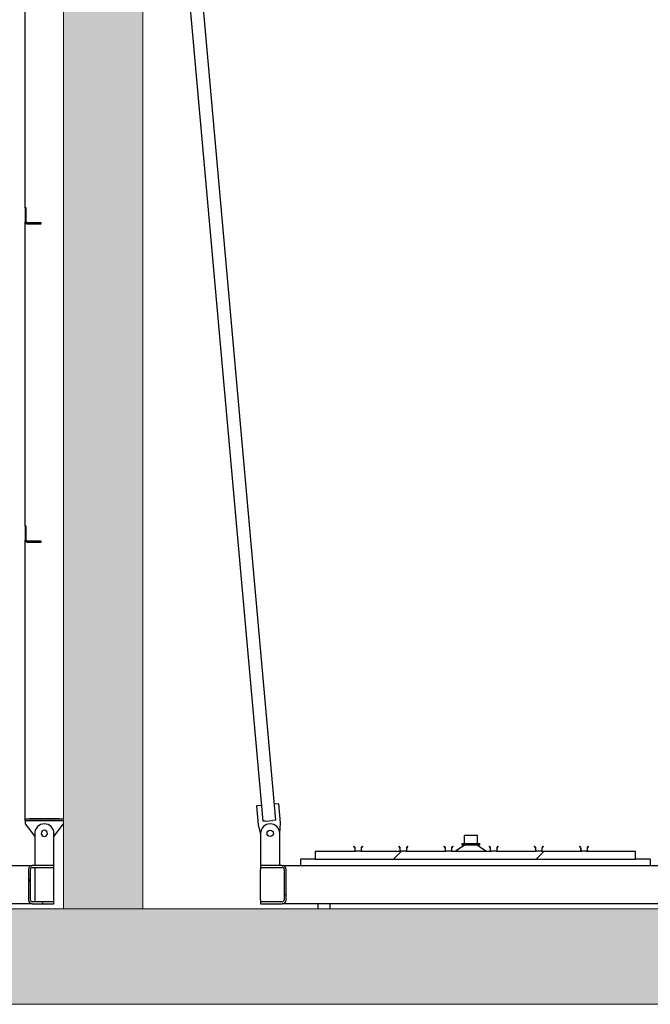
# Model space of a CAD drawing. Extents: x -89225 to 110569, y 13360 to 87647.
# Tile 439 of 478: x 100330 to 102312, y 62264 to 65358. Entities that reach past the tile are written whole.
import ezdxf

# ---------------------------------------------------------------- set-up
doc = ezdxf.new("R2010")
doc.units = 0
doc.layers.add('Beluchtingstank', color=253, linetype='Continuous')
doc.layers.add('Iv-Lines 035', color=4, linetype='Continuous')
pattern_1 = [(120, (1248752.05, -931373.5), (-274.963, -158.75), [])]

# ---------------------------------------------------------------- blocks, each defined once
blk = doc.blocks.new('Beuchtingstank doorsnede')
h = blk.add_hatch()
h.set_pattern_fill('ANSI31', color=256, scale=2540, angle=195.0002, style=0)
h.set_pattern_definition([(240.0002, (1248752.05, -931373.5), (274.9637, -158.7488), [])])
edge = h.paths.add_edge_path()
edge.add_line((1213134, -940687.1), (1213178, -940687.1))
edge.add_line((1213178, -940687.1), (1213178, -940684.1))
edge.add_line((1213178, -940684.1), (1213134, -940684.1))
edge.add_ellipse((1213134, -940681.1), major_axis=(-3, 0), ratio=1, start_angle=0, end_angle=90, ccw=False)
edge.add_line((1213131, -940681.1), (1213131, -940637.1))
edge.add_line((1213131, -940637.1), (1213128, -940637.1))
edge.add_line((1213128, -940637.1), (1213128, -940681.1))
edge.add_ellipse((1213134, -940681.1), major_axis=(0, -6), ratio=1, start_angle=270, end_angle=360)
h = blk.add_hatch()
h.set_pattern_fill('ANSI31', color=256, scale=2540, angle=75, style=0)
h.set_pattern_definition(pattern_1)
edge = h.paths.add_edge_path()
edge.add_line((1213134, -941687.1), (1213178, -941687.1))
edge.add_line((1213178, -941687.1), (1213178, -941684.1))
edge.add_line((1213178, -941684.1), (1213134, -941684.1))
edge.add_ellipse((1213134, -941681.1), major_axis=(-3, 0), ratio=1, start_angle=0, end_angle=90, ccw=False)
edge.add_line((1213131, -941681.1), (1213131, -941637.1))
edge.add_line((1213131, -941637.1), (1213128, -941637.1))
edge.add_line((1213128, -941637.1), (1213128, -941681.1))
edge.add_ellipse((1213134, -941681.1), major_axis=(0, -6), ratio=1, start_angle=270, end_angle=360)
h = blk.add_hatch()
h.set_pattern_fill('ANSI31', color=256, scale=2540, angle=180.0002, style=0)
h.set_pattern_definition([(225.0002, (1248752.05, -931373.5), (224.5072, -224.5056), [])])
edge = h.paths.add_edge_path()
edge.add_line((1214892.5, -942658.1), (1214876.6, -942658.1))
edge.add_ellipse((1214876.6, -942656.6), major_axis=(-1.56, 0), ratio=1, start_angle=0, end_angle=90, ccw=False)
edge.add_line((1214875, -942656.6), (1214875, -942648.2))
edge.add_ellipse((1214870.8, -942648.2), major_axis=(0, 4.15), ratio=1, start_angle=270, end_angle=315)
edge.add_line((1214873.8, -942645.3), (1214871, -942642.5))
edge.add_line((1214871, -942642.5), (1214870.2, -942643.2))
edge.add_line((1214870.2, -942643.2), (1214873, -942646))
edge.add_ellipse((1214870.8, -942648.2), major_axis=(2.2, -2.2), ratio=1, start_angle=45, end_angle=90, ccw=False)
edge.add_line((1214874, -942648.2), (1214874, -942656.6))
edge.add_ellipse((1214876.6, -942656.6), major_axis=(0, -2.6), ratio=1, start_angle=270, end_angle=360)
edge.add_line((1214876.6, -942659.1), (1214750.5, -942659.1))
edge.add_ellipse((1214750.5, -942656.6), major_axis=(2.6, 0), ratio=1, start_angle=270, end_angle=360)
edge.add_line((1214753.1, -942656.6), (1214753.1, -942648.2))
edge.add_ellipse((1214756.3, -942648.2), major_axis=(0, 3.12), ratio=1, start_angle=45, end_angle=90, ccw=False)
edge.add_line((1214754.1, -942646), (1214756.9, -942643.2))
edge.add_line((1214756.9, -942643.2), (1214756.1, -942642.5))
edge.add_line((1214756.1, -942642.5), (1214753.3, -942645.3))
edge.add_ellipse((1214756.3, -942648.2), major_axis=(-2.94, -2.94), ratio=1, start_angle=270, end_angle=315)
edge.add_line((1214752.1, -942648.2), (1214752.1, -942656.6))
edge.add_ellipse((1214750.5, -942656.6), major_axis=(0, -1.56), ratio=1, start_angle=0, end_angle=90, ccw=False)
edge.add_line((1214750.5, -942658.1), (1214734.6, -942658.1))
edge.add_ellipse((1214734.6, -942656.6), major_axis=(-1.56, 0), ratio=1, start_angle=0, end_angle=90, ccw=False)
edge.add_line((1214733, -942656.6), (1214733, -942648.2))
edge.add_ellipse((1214728.8, -942648.2), major_axis=(0, 4.15), ratio=1, start_angle=270, end_angle=315)
edge.add_line((1214731.8, -942645.3), (1214729, -942642.5))
edge.add_line((1214729, -942642.5), (1214728.2, -942643.2))
edge.add_line((1214728.2, -942643.2), (1214731, -942646))
edge.add_ellipse((1214728.8, -942648.2), major_axis=(2.2, -2.2), ratio=1, start_angle=45, end_angle=90, ccw=False)
edge.add_line((1214732, -942648.2), (1214732, -942656.6))
edge.add_ellipse((1214734.6, -942656.6), major_axis=(0, -2.6), ratio=1, start_angle=270, end_angle=360)
edge.add_line((1214734.6, -942659.1), (1214608.5, -942659.1))
edge.add_ellipse((1214608.5, -942656.6), major_axis=(2.6, 0), ratio=1, start_angle=270, end_angle=360)
edge.add_line((1214611.1, -942656.6), (1214611.1, -942648.2))
edge.add_ellipse((1214614.3, -942648.2), major_axis=(0, 3.12), ratio=1, start_angle=45, end_angle=90, ccw=False)
edge.add_line((1214612.1, -942646), (1214614.9, -942643.2))
edge.add_line((1214614.9, -942643.2), (1214614.1, -942642.5))
edge.add_line((1214614.1, -942642.5), (1214611.3, -942645.3))
edge.add_ellipse((1214614.3, -942648.2), major_axis=(-2.94, -2.94), ratio=1, start_angle=270, end_angle=315)
edge.add_line((1214610.1, -942648.2), (1214610.1, -942656.6))
edge.add_ellipse((1214608.5, -942656.6), major_axis=(0, -1.56), ratio=1, start_angle=0, end_angle=90, ccw=False)
edge.add_line((1214608.5, -942658.1), (1214592.6, -942658.1))
edge.add_ellipse((1214592.6, -942656.6), major_axis=(-1.56, 0), ratio=1, start_angle=0, end_angle=90, ccw=False)
edge.add_line((1214591, -942656.6), (1214591, -942648.2))
edge.add_ellipse((1214586.8, -942648.2), major_axis=(0, 4.15), ratio=1, start_angle=270, end_angle=315)
edge.add_line((1214589.8, -942645.3), (1214587, -942642.5))
edge.add_line((1214587, -942642.5), (1214586.2, -942643.2))
edge.add_line((1214586.2, -942643.2), (1214589, -942646))
edge.add_ellipse((1214586.8, -942648.2), major_axis=(2.2, -2.2), ratio=1, start_angle=45, end_angle=90, ccw=False)
edge.add_line((1214590, -942648.2), (1214590, -942656.6))
edge.add_ellipse((1214592.6, -942656.6), major_axis=(0, -2.6), ratio=1, start_angle=270, end_angle=360)
edge.add_line((1214592.6, -942659.1), (1214466.5, -942659.1))
edge.add_ellipse((1214466.5, -942656.6), major_axis=(2.6, 0), ratio=1, start_angle=270, end_angle=360)
edge.add_line((1214469.1, -942656.6), (1214469.1, -942648.2))
edge.add_ellipse((1214472.3, -942648.2), major_axis=(0, 3.12), ratio=1, start_angle=45, end_angle=90, ccw=False)
edge.add_line((1214470.1, -942646), (1214472.9, -942643.2))
edge.add_line((1214472.9, -942643.2), (1214472.1, -942642.5))
edge.add_line((1214472.1, -942642.5), (1214469.3, -942645.3))
edge.add_ellipse((1214472.3, -942648.2), major_axis=(-2.94, -2.94), ratio=1, start_angle=270, end_angle=315)
edge.add_line((1214468.1, -942648.2), (1214468.1, -942656.6))
edge.add_ellipse((1214466.5, -942656.6), major_axis=(0, -1.56), ratio=1, start_angle=0, end_angle=90, ccw=False)
edge.add_line((1214466.5, -942658.1), (1214450.6, -942658.1))
edge.add_ellipse((1214450.6, -942656.6), major_axis=(-1.56, 0), ratio=1, start_angle=0, end_angle=90, ccw=False)
edge.add_line((1214449, -942656.6), (1214449, -942648.2))
edge.add_ellipse((1214444.8, -942648.2), major_axis=(0, 4.15), ratio=1, start_angle=270, end_angle=315)
edge.add_line((1214447.8, -942645.3), (1214445, -942642.5))
edge.add_line((1214445, -942642.5), (1214444.2, -942643.2))
edge.add_line((1214444.2, -942643.2), (1214447, -942646))
edge.add_ellipse((1214444.8, -942648.2), major_axis=(2.2, -2.2), ratio=1, start_angle=45, end_angle=90, ccw=False)
edge.add_line((1214448, -942648.2), (1214448, -942656.6))
edge.add_ellipse((1214450.6, -942656.6), major_axis=(0, -2.6), ratio=1, start_angle=270, end_angle=360)
edge.add_line((1214450.6, -942659.1), (1214324.5, -942659.1))
edge.add_ellipse((1214324.5, -942656.6), major_axis=(2.6, 0), ratio=1, start_angle=270, end_angle=360)
edge.add_line((1214327.1, -942656.6), (1214327.1, -942648.2))
edge.add_ellipse((1214330.3, -942648.2), major_axis=(0, 3.12), ratio=1, start_angle=45, end_angle=90, ccw=False)
edge.add_line((1214328.1, -942646), (1214330.9, -942643.2))
edge.add_line((1214330.9, -942643.2), (1214330.1, -942642.5))
edge.add_line((1214330.1, -942642.5), (1214327.3, -942645.3))
edge.add_ellipse((1214330.3, -942648.2), major_axis=(-2.94, -2.94), ratio=1, start_angle=270, end_angle=315)
edge.add_line((1214326.1, -942648.2), (1214326.1, -942656.6))
edge.add_ellipse((1214324.5, -942656.6), major_axis=(0, -1.56), ratio=1, start_angle=0, end_angle=90, ccw=False)
edge.add_line((1214324.5, -942658.1), (1214308.6, -942658.1))
edge.add_ellipse((1214308.6, -942656.6), major_axis=(-1.56, 0), ratio=1, start_angle=0, end_angle=90, ccw=False)
edge.add_line((1214307, -942656.6), (1214307, -942648.2))
edge.add_ellipse((1214302.8, -942648.2), major_axis=(0, 4.15), ratio=1, start_angle=270, end_angle=315)
edge.add_line((1214305.8, -942645.3), (1214303, -942642.5))
edge.add_line((1214303, -942642.5), (1214302.2, -942643.2))
edge.add_line((1214302.2, -942643.2), (1214305, -942646))
edge.add_ellipse((1214302.8, -942648.2), major_axis=(2.2, -2.2), ratio=1, start_angle=45, end_angle=90, ccw=False)
edge.add_line((1214306, -942648.2), (1214306, -942656.6))
edge.add_ellipse((1214308.6, -942656.6), major_axis=(0, -2.6), ratio=1, start_angle=270, end_angle=360)
edge.add_line((1214308.6, -942659.1), (1214182.5, -942659.1))
edge.add_ellipse((1214182.5, -942656.6), major_axis=(2.6, 0), ratio=1, start_angle=270, end_angle=360)
edge.add_line((1214185.1, -942656.6), (1214185.1, -942648.2))
edge.add_ellipse((1214188.3, -942648.2), major_axis=(0, 3.12), ratio=1, start_angle=45, end_angle=90, ccw=False)
edge.add_line((1214186.1, -942646), (1214188.9, -942643.2))
edge.add_line((1214188.9, -942643.2), (1214188.1, -942642.5))
edge.add_line((1214188.1, -942642.5), (1214185.3, -942645.3))
edge.add_ellipse((1214188.3, -942648.2), major_axis=(-2.94, -2.94), ratio=1, start_angle=270, end_angle=315)
edge.add_line((1214184.1, -942648.2), (1214184.1, -942656.6))
edge.add_ellipse((1214182.5, -942656.6), major_axis=(0, -1.56), ratio=1, start_angle=0, end_angle=90, ccw=False)
edge.add_line((1214182.5, -942658.1), (1214166.6, -942658.1))
edge.add_ellipse((1214166.6, -942656.6), major_axis=(-1.56, 0), ratio=1, start_angle=0, end_angle=90, ccw=False)
edge.add_line((1214165, -942656.6), (1214165, -942648.2))
edge.add_ellipse((1214160.8, -942648.2), major_axis=(0, 4.15), ratio=1, start_angle=270, end_angle=315)
edge.add_line((1214163.8, -942645.3), (1214161, -942642.5))
edge.add_line((1214161, -942642.5), (1214160.2, -942643.2))
edge.add_line((1214160.2, -942643.2), (1214163, -942646))
edge.add_ellipse((1214160.8, -942648.2), major_axis=(2.2, -2.2), ratio=1, start_angle=45, end_angle=90, ccw=False)
edge.add_line((1214164, -942648.2), (1214164, -942656.6))
edge.add_ellipse((1214166.6, -942656.6), major_axis=(0, -2.6), ratio=1, start_angle=270, end_angle=360)
edge.add_line((1214166.6, -942659.1), (1214039.5, -942659.1))
edge.add_line((1214039.5, -942659.1), (1214039.5, -942683.1))
edge.add_line((1214039.5, -942683.1), (1215046.3, -942683.1))
edge.add_line((1215046.3, -942683.1), (1215046.3, -942659.1))
edge.add_line((1215046.3, -942659.1), (1214892.5, -942659.1))
edge.add_ellipse((1214892.5, -942656.6), major_axis=(2.6, 0), ratio=1, start_angle=270, end_angle=360)
edge.add_line((1214895.1, -942656.6), (1214895.1, -942648.2))
edge.add_ellipse((1214898.3, -942648.2), major_axis=(0, 3.12), ratio=1, start_angle=45, end_angle=90, ccw=False)
edge.add_line((1214896.1, -942646), (1214898.9, -942643.2))
edge.add_line((1214898.9, -942643.2), (1214898.1, -942642.5))
edge.add_line((1214898.1, -942642.5), (1214895.3, -942645.3))
edge.add_ellipse((1214898.3, -942648.2), major_axis=(-2.94, -2.94), ratio=1, start_angle=270, end_angle=315)
edge.add_line((1214894.1, -942648.2), (1214894.1, -942656.6))
edge.add_ellipse((1214892.5, -942656.6), major_axis=(0, -1.56), ratio=1, start_angle=0, end_angle=90, ccw=False)
h = blk.add_hatch()
h.set_pattern_fill('ANSI31', color=256, scale=2540, angle=75, style=0)
h.set_pattern_definition(pattern_1)
edge = h.paths.add_edge_path()
edge.add_line((1213150, -942823.1), (1213218, -942823.1))
edge.add_line((1213218, -942823.1), (1213218, -942817.1))
edge.add_line((1213218, -942817.1), (1213150, -942817.1))
edge.add_ellipse((1213150, -942811.1), major_axis=(-6, 0), ratio=1, start_angle=0, end_angle=90, ccw=False)
edge.add_line((1213144, -942811.1), (1213144, -942715.1))
edge.add_ellipse((1213150, -942715.1), major_axis=(0, 6), ratio=1, start_angle=0, end_angle=90, ccw=False)
edge.add_line((1213150, -942709.1), (1213218, -942709.1))
edge.add_line((1213218, -942709.1), (1213218, -942703.1))
edge.add_line((1213218, -942703.1), (1213150, -942703.1))
edge.add_ellipse((1213150, -942715.1), major_axis=(-12, 0), ratio=1, start_angle=270, end_angle=360)
edge.add_line((1213138, -942715.1), (1213138, -942811.1))
edge.add_ellipse((1213150, -942811.1), major_axis=(0, -12), ratio=1, start_angle=270, end_angle=360)
h = blk.add_hatch()
h.set_pattern_fill('ANSI31', color=256, scale=2540, angle=105, style=0)
h.set_pattern_definition([(150, (1248752.05, -931373.5), (-158.75, -274.963), [])])
edge = h.paths.add_edge_path()
edge.add_line((1213868, -942823.1), (1213936, -942823.1))
edge.add_ellipse((1213936, -942811.1), major_axis=(12, 0), ratio=1, start_angle=270, end_angle=360)
edge.add_line((1213948, -942811.1), (1213948, -942715.1))
edge.add_ellipse((1213936, -942715.1), major_axis=(0, 12), ratio=1, start_angle=270, end_angle=360)
edge.add_line((1213936, -942703.1), (1213868, -942703.1))
edge.add_line((1213868, -942703.1), (1213868, -942709.1))
edge.add_line((1213868, -942709.1), (1213936, -942709.1))
edge.add_ellipse((1213936, -942715.1), major_axis=(6, 0), ratio=1, start_angle=0, end_angle=90, ccw=False)
edge.add_line((1213942, -942715.1), (1213942, -942811.1))
edge.add_ellipse((1213936, -942811.1), major_axis=(0, -6), ratio=1, start_angle=0, end_angle=90, ccw=False)
edge.add_line((1213936, -942817.1), (1213868, -942817.1))
edge.add_line((1213868, -942817.1), (1213868, -942823.1))
for p, q in [((1213634, -939419.1), (1213914.4, -942560.5)), ((1213128, -940637.1), (1213128, -939681.1)), ((1213634, -939869.1), (1213874.6, -942564.1)), ((1213131, -940637.1), (1213128, -940637.1)), ((1213128, -940637.1), (1213128, -940681.1)), ((1213131, -940681.1), (1213131, -940637.1)), ((1213128, -941637.1), (1213128, -940681.1)), ((1213178, -940684.1), (1213134, -940684.1)), ((1213134, -940687.1), (1213178, -940687.1)), ((1213178, -940687.1), (1213178, -940684.1)), ((1213131, -941637.1), (1213128, -941637.1)), ((1213128, -941637.1), (1213128, -941681.1)), ((1213131, -941681.1), (1213131, -941637.1)), ((1213128, -942556.1), (1213128, -941681.1)), ((1213178, -941684.1), (1213134, -941684.1)), ((1213134, -941687.1), (1213178, -941687.1)), ((1213178, -941687.1), (1213178, -941684.1)), ((1213870.1, -942514.3), (1213855.2, -942515.6)), ((1213855.2, -942515.6), (1213860.5, -942575.4)), ((1213924.9, -942509.4), (1213910, -942510.7)), ((1213930.2, -942569.2), (1213924.9, -942509.4)), ((1213128, -942556.1), (1213248, -942556.1)), ((1213128, -942562.1), (1213128, -942556.1)), ((1213128, -942562.1), (1213128, -942572.1)), ((1213128, -942562.1), (1213248, -942562.1)), ((1213236, -942556.1), (1213140, -942556.1)), ((1213882.5, -942563.4), (1213906.4, -942561.2)), ((1213914.4, -942560.5), (1213906.4, -942561.2)), ((1213128, -942572.1), (1213158, -942612.1)), ((1213218, -942612.1), (1213248, -942572.1)), ((1213860.5, -942575.4), (1213868, -942605.8)), ((1213882.5, -942563.4), (1213874.6, -942564.1)), ((1213928, -942603.1), (1213930.2, -942569.2)), ((1213158, -942602.1), (1213158, -942703.1)), ((1213218, -942703.1), (1213218, -942602.1)), ((1213868, -942602.1), (1213868, -942703.1)), ((1213928, -942703.1), (1213928, -942602.1)), ((1214550, -942609.1), (1214509, -942609.1)), ((1214509, -942634.1), (1214509, -942609.1)), ((1214550, -942634.1), (1214550, -942609.1)), ((1214161, -942642.5), (1214160.2, -942643.2)), ((1214160.2, -942643.2), (1214163, -942646)), ((1214163.8, -942645.3), (1214161, -942642.5)), ((1214164, -942648.2), (1214164, -942656.6)), ((1214165, -942656.6), (1214165, -942648.2)), ((1214184.1, -942648.2), (1214184.1, -942656.6)), ((1214185.1, -942656.6), (1214185.1, -942648.2)), ((1214188.1, -942642.5), (1214185.3, -942645.3)), ((1214186.1, -942646), (1214188.9, -942643.2)), ((1214188.9, -942643.2), (1214188.1, -942642.5)), ((1214303, -942642.5), (1214302.2, -942643.2)), ((1214302.2, -942643.2), (1214305, -942646)), ((1214305.8, -942645.3), (1214303, -942642.5)), ((1214306, -942648.2), (1214306, -942656.6)), ((1214307, -942656.6), (1214307, -942648.2)), ((1214326.1, -942648.2), (1214326.1, -942656.6)), ((1214327.1, -942656.6), (1214327.1, -942648.2)), ((1214330.1, -942642.5), (1214327.3, -942645.3)), ((1214328.1, -942646), (1214330.9, -942643.2)), ((1214330.9, -942643.2), (1214330.1, -942642.5)), ((1214445, -942642.5), (1214444.2, -942643.2)), ((1214444.2, -942643.2), (1214447, -942646)), ((1214447.8, -942645.3), (1214445, -942642.5)), ((1214448, -942648.2), (1214448, -942656.6)), ((1214449, -942656.6), (1214449, -942648.2)), ((1214468.1, -942648.2), (1214468.1, -942656.6)), ((1214469.1, -942656.6), (1214469.1, -942648.2)), ((1214472.1, -942642.5), (1214469.3, -942645.3)), ((1214470.1, -942646), (1214472.9, -942643.2)), ((1214472.9, -942643.2), (1214472.1, -942642.5)), ((1214509, -942639.1), (1214479.5, -942659.1)), ((1214501.9, -942634.1), (1214502, -942634.1)), ((1214501.9, -942639.1), (1214501.9, -942634.1)), ((1214502, -942639.1), (1214501.9, -942639.1)), ((1214502, -942639.1), (1214502, -942634.1)), ((1214502, -942634.1), (1214529.7, -942634.1)), ((1214529.7, -942639.1), (1214502, -942639.1)), ((1214529.7, -942639.1), (1214529.7, -942634.1)), ((1214529.7, -942634.1), (1214557.2, -942634.1)), ((1214557.2, -942639.1), (1214529.7, -942639.1)), ((1214550, -942639.1), (1214579.5, -942659.1)), ((1214557.2, -942639.1), (1214557.2, -942634.1)), ((1214587, -942642.5), (1214586.2, -942643.2)), ((1214586.2, -942643.2), (1214589, -942646)), ((1214589.8, -942645.3), (1214587, -942642.5)), ((1214590, -942648.2), (1214590, -942656.6)), ((1214591, -942656.6), (1214591, -942648.2)), ((1214610.1, -942648.2), (1214610.1, -942656.6)), ((1214611.1, -942656.6), (1214611.1, -942648.2)), ((1214614.1, -942642.5), (1214611.3, -942645.3)), ((1214612.1, -942646), (1214614.9, -942643.2)), ((1214614.9, -942643.2), (1214614.1, -942642.5)), ((1214729, -942642.5), (1214728.2, -942643.2)), ((1214728.2, -942643.2), (1214731, -942646)), ((1214731.8, -942645.3), (1214729, -942642.5)), ((1214732, -942648.2), (1214732, -942656.6)), ((1214733, -942656.6), (1214733, -942648.2)), ((1214752.1, -942648.2), (1214752.1, -942656.6)), ((1214753.1, -942656.6), (1214753.1, -942648.2)), ((1214756.1, -942642.5), (1214753.3, -942645.3)), ((1214754.1, -942646), (1214756.9, -942643.2)), ((1214756.9, -942643.2), (1214756.1, -942642.5)), ((1214871, -942642.5), (1214870.2, -942643.2)), ((1214870.2, -942643.2), (1214873, -942646)), ((1214873.8, -942645.3), (1214871, -942642.5)), ((1214874, -942648.2), (1214874, -942656.6)), ((1214875, -942656.6), (1214875, -942648.2)), ((1214894.1, -942648.2), (1214894.1, -942656.6)), ((1214895.1, -942656.6), (1214895.1, -942648.2)), ((1214898.1, -942642.5), (1214895.3, -942645.3)), ((1214896.1, -942646), (1214898.9, -942643.2)), ((1214898.9, -942643.2), (1214898.1, -942642.5)), ((1214039.5, -942683.1), (1213992.9, -942683.1)), ((1213992.9, -942683.1), (1213992.9, -942703.1)), ((1214166.6, -942659.1), (1214039.5, -942659.1)), ((1214039.5, -942659.1), (1214039.5, -942683.1)), ((1214039.5, -942683.1), (1215046.3, -942683.1)), ((1214182.5, -942658.1), (1214166.6, -942658.1)), ((1214308.6, -942659.1), (1214182.5, -942659.1)), ((1214324.5, -942658.1), (1214308.6, -942658.1)), ((1214450.6, -942659.1), (1214324.5, -942659.1)), ((1214466.5, -942658.1), (1214450.6, -942658.1)), ((1214592.6, -942659.1), (1214466.5, -942659.1)), ((1214608.5, -942658.1), (1214592.6, -942658.1)), ((1214734.6, -942659.1), (1214608.5, -942659.1)), ((1214750.5, -942658.1), (1214734.6, -942658.1)), ((1214876.6, -942659.1), (1214750.5, -942659.1)), ((1214892.5, -942658.1), (1214876.6, -942658.1)), ((1215046.3, -942659.1), (1214892.5, -942659.1)), ((1215046.3, -942683.1), (1215046.3, -942659.1)), ((1215092.9, -942683.1), (1215046.3, -942683.1)), ((1215092.9, -942683.1), (1215092.9, -942703.1)), ((1207336, -942703.1), (1213150, -942703.1)), ((1213138, -942715.1), (1213138, -942811.1)), ((1213144, -942811.1), (1213144, -942715.1)), ((1213218, -942703.1), (1213150, -942703.1)), ((1213150, -942709.1), (1213218, -942709.1)), ((1213158, -942709.1), (1213158, -942817.1)), ((1213218, -942709.1), (1213218, -942703.1)), ((1213218, -942817.1), (1213218, -942709.1)), ((1213936, -942703.1), (1213868, -942703.1)), ((1213868, -942703.1), (1213868, -942709.1)), ((1213868, -942709.1), (1213868, -942715.1)), ((1213868, -942709.1), (1213936, -942709.1)), ((1213868, -942811.1), (1213868, -942715.1)), ((1213936, -942703.1), (1219750, -942703.1)), ((1213942, -942715.1), (1213942, -942811.1)), ((1213948, -942811.1), (1213948, -942715.1)), ((1213150, -942823.1), (1207336, -942823.1)), ((1213218, -942817.1), (1213150, -942817.1)), ((1213150, -942823.1), (1213218, -942823.1)), ((1213218, -942823.1), (1213218, -942817.1)), ((1213868, -942811.1), (1213868, -942817.1)), ((1213936, -942817.1), (1213868, -942817.1)), ((1213868, -942817.1), (1213868, -942823.1)), ((1213868, -942823.1), (1213936, -942823.1)), ((1219750, -942823.1), (1213936, -942823.1)), ((1214049, -942839.1), (1214049, -942823.1)), ((1214087, -942839.1), (1214087, -942823.1))]:
    blk.add_line(p, q)
blk.add_circle((1213898, -942602.1), 10)
for centre, radius, start, end in [((1213134, -940681.1), 6, 180, 270), ((1213134, -940681.1), 3, 180, 270), ((1213134, -941681.1), 6, 180, 270), ((1213134, -941681.1), 3, 180, 270), ((1213188, -942602.1), 30, 0, 180), ((1213188, -942602.1), 10, 90, 270), ((1213188, -942602.1), 10, 270, 90), ((1213898, -942602.1), 30, 0, 180), ((1214160.8, -942648.2), 3.12, 0, 45), ((1214160.8, -942648.2), 4.15, 0, 45), ((1214188.3, -942648.2), 4.15, 135, 180), ((1214188.3, -942648.2), 3.12, 135, 180), ((1214302.8, -942648.2), 3.12, 0, 45), ((1214302.8, -942648.2), 4.15, 0, 45), ((1214330.3, -942648.2), 4.15, 135, 180), ((1214330.3, -942648.2), 3.12, 135, 180), ((1214444.8, -942648.2), 3.12, 0, 45), ((1214444.8, -942648.2), 4.15, 0, 45), ((1214472.3, -942648.2), 4.15, 135, 180), ((1214472.3, -942648.2), 3.12, 135, 180), ((1214586.8, -942648.2), 3.12, 0, 45), ((1214586.8, -942648.2), 4.15, 0, 45), ((1214614.3, -942648.2), 4.15, 135, 180), ((1214614.3, -942648.2), 3.12, 135, 180), ((1214728.8, -942648.2), 3.12, 0, 45), ((1214728.8, -942648.2), 4.15, 0, 45), ((1214756.3, -942648.2), 4.15, 135, 180), ((1214756.3, -942648.2), 3.12, 135, 180), ((1214870.8, -942648.2), 3.12, 0, 45), ((1214870.8, -942648.2), 4.15, 0, 45), ((1214898.3, -942648.2), 4.15, 135, 180), ((1214898.3, -942648.2), 3.12, 135, 180), ((1214166.6, -942656.6), 2.6, 180, 270), ((1214166.6, -942656.6), 1.56, 180, 270), ((1214182.5, -942656.6), 2.6, 270, 0), ((1214182.5, -942656.6), 1.56, 270, 0), ((1214308.6, -942656.6), 2.6, 180, 270), ((1214308.6, -942656.6), 1.56, 180, 270), ((1214324.5, -942656.6), 2.6, 270, 0), ((1214324.5, -942656.6), 1.56, 270, 0), ((1214450.6, -942656.6), 2.6, 180, 270), ((1214450.6, -942656.6), 1.56, 180, 270), ((1214466.5, -942656.6), 2.6, 270, 0), ((1214466.5, -942656.6), 1.56, 270, 0), ((1214592.6, -942656.6), 2.6, 180, 270), ((1214592.6, -942656.6), 1.56, 180, 270), ((1214608.5, -942656.6), 2.6, 270, 0), ((1214608.5, -942656.6), 1.56, 270, 0), ((1214734.6, -942656.6), 2.6, 180, 270), ((1214734.6, -942656.6), 1.56, 180, 270), ((1214750.5, -942656.6), 2.6, 270, 0), ((1214750.5, -942656.6), 1.56, 270, 0), ((1214876.6, -942656.6), 2.6, 180, 270), ((1214876.6, -942656.6), 1.56, 180, 270), ((1214892.5, -942656.6), 2.6, 270, 0), ((1214892.5, -942656.6), 1.56, 270, 0), ((1213150, -942715.1), 12, 90, 180), ((1213150, -942715.1), 6, 90, 180), ((1213936, -942715.1), 12, 0, 90), ((1213936, -942715.1), 6, 0, 90), ((1213150, -942811.1), 12, 180, 270), ((1213150, -942811.1), 6, 180, 270), ((1213936, -942811.1), 12, 270, 0), ((1213936, -942811.1), 6, 270, 0)]:
    blk.add_arc(centre, radius, start, end)

msp = doc.modelspace()

# ---------------------------------------------------------------- hatches: boundary and pattern name
at = {"layer": 'Beluchtingstank', "lineweight": 9, "ltscale": 0.01}
h = msp.add_hatch(dxfattribs=at)
h.set_pattern_fill('AR-CONC', color=256, style=0)
h.paths.add_polyline_path([(87517.1, 66264.3), (87513.6, 66264.3), (87273.1, 66264.3), (87267.1, 66264.3), (87267.1, 66258.3), (87267.1, 65970.3), (87267.1, 62564.3), (87517.1, 62564.3), (87517.1, 66184.3), (87517.1, 66252.3)])
h.paths.add_polyline_path([(100717.1, 62564.3), (100717.1, 65970.3), (100717.1, 66258.3), (100717.1, 66264.3), (100711.1, 66264.3), (100470.6, 66264.3), (100467.1, 66264.3), (100467.1, 66252.3), (100467.1, 66184.3), (100467.1, 62564.3)])
h = msp.add_hatch(dxfattribs=at)
h.set_pattern_fill('AR-CONC', color=256, style=0)
h.set_pattern_definition([(50, (-1047045.63, 1032403.43), (182.184669, -15.939086), [19.05, -209.55]), (355, (-1047045.63, 1032403.43), (-35.243421, 191.056845), [15.24, -167.640584]), (100.451445, (-1047030.45, 1032402.1), (146.941247, 175.117752), [16.190009, -178.090245]), (46.1842, (-1047045.63, 1032454.23), (271.07904, -42.042328), [28.575, -314.325]), (96.635558, (-1047023.04, 1032450.73), (237.404134, 247.426125), [24.285023, -267.13561]), (351.184151, (-1047045.63, 1032454.23), (237.404134, 247.426125), [22.859967, -251.45973]), (21, (-1047020.23, 1032441.53), (151.614391, -102.265198), [19.05, -209.55]), (326, (-1047020.23, 1032441.53), (61.802028, 184.187966), [15.24, -167.64]), (71.451445, (-1047007.6, 1032433), (213.41642, 81.922769), [16.190009, -178.089938]), (37.5, (-1047045.63, 1032403.43), (3.0886033, 84.555039), [0, -165.608, 0, -170.18, 0, -168.275]), (7.5, (-1047045.63, 1032403.43), (66.8196625, 100.180575), [0, -97.028, 0, -161.798, 0, -64.135]), (327.5, (-1047102.275, 1032403.43), (135.5905952, -5.728744), [0, -63.5, 0, -198.12, 0, -262.89]), (317.5, (-1047127.68, 1032403.43), (148.129181, 25.426491), [0, -82.55, 0, -131.572, 0, -186.69])])
h.paths.add_polyline_path([(107367.1, 62264.3), (107367.1, 62564.3), (107067.1, 62564.3), (100717.1, 62564.3), (100467.1, 62564.3), (94117.1, 62564.3), (93867.1, 62564.3), (87517.1, 62564.3), (87267.1, 62564.3), (80917.1, 62564.3), (80617.1, 62564.3), (80617.1, 62264.3)])

# ---------------------------------------------------------------- linework, layer by layer
for p, q in [((100467.1, 66264.3), (100467.1, 62564.3)), ((100717.1, 62564.3), (100717.1, 66264.3)), ((107367.1, 62564.3), (80617.1, 62564.3)), ((100467.1, 62564.3), (100717.1, 62564.3)), ((80617.1, 62264.3), (107367.1, 62264.3))]:
    msp.add_line(p, q, dxfattribs=at)

# ---------------------------------------------------------------- block references
at = {"layer": 'Iv-Lines 035'}
msp.add_blockref('Beuchtingstank doorsnede', (-1112780.9, 1005403.4), dxfattribs=at)

doc.saveas('drawing.dxf')
